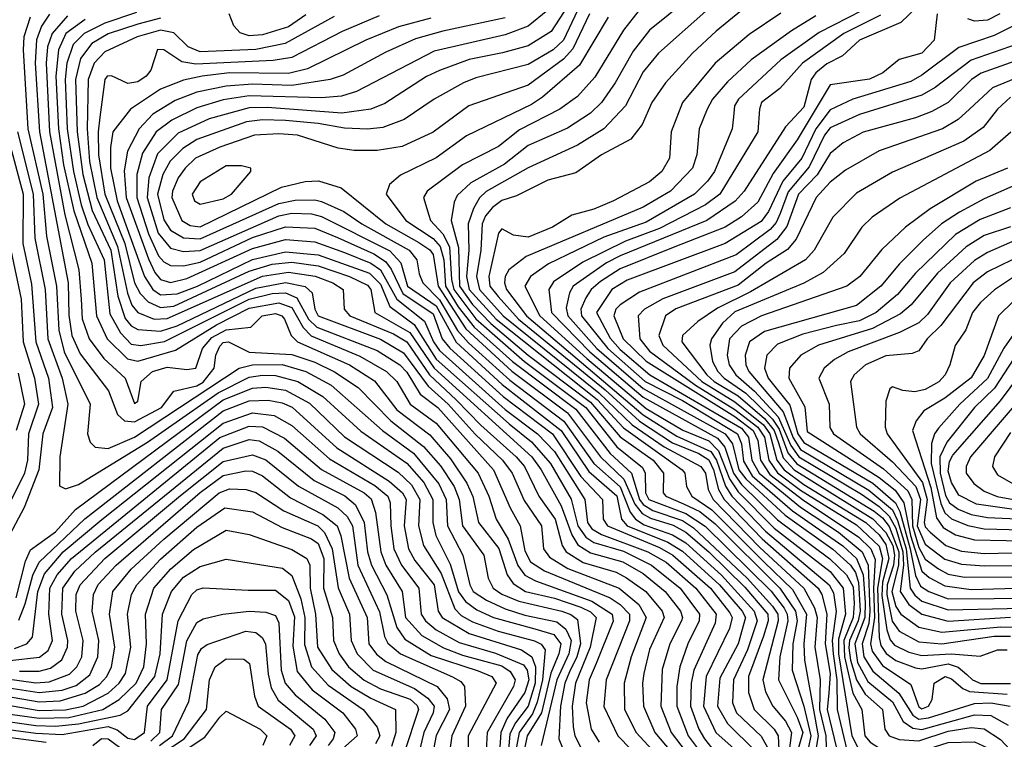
# Model space of a CAD drawing. Extents: x 501367 to 657802, y 482273 to 547541.
# Tile 682 of 714: x 637915 to 640916, y 490684 to 492877. Entities that reach past the tile are written whole.
import ezdxf

# ---------------------------------------------------------------- set-up
doc = ezdxf.new("R2010")
doc.units = 0

msp = doc.modelspace()

# ---------------------------------------------------------------- linework, layer by layer
at = {"layer": '0CON20XD'}
for points in [[(640057.2, 493025), (639835, 492845.2), (639785, 492781.1), (639730.5, 492685), (639688, 492625), (639655, 492592.5), (639585, 492547), (639465, 492493.8), (639392.8, 492437.2), (639290.3, 492379.7), (639248.9, 492341.1), (639239.3, 492320.7), (639230.4, 492265), (639253, 492183), (639255.8, 492065), (639295, 492009.2), (639351.3, 491951.3), (639465, 491854.8), (639655, 491711.8), (639745, 491606), (639845.4, 491535), (639877.2, 491495), (639876.1, 491435), (639884.3, 491425), (639938.1, 491401.9)], [(639598.8, 492941.2), (639535, 492841), (639465, 492797.7), (639386.2, 492776.2), (639285, 492755.7), (639195, 492722.8), (639155, 492703.7), (639028.5, 492621.5), (638985, 492604.3), (638897.4, 492592.6), (638670.6, 492609.4), (638615, 492608.4), (638492.7, 492575), (638398.5, 492531.5), (638335, 492468.5), (638308.5, 492395), (638304, 492335), (638337.1, 492227.1), (638375, 492180.4), (638415, 492170.4), (638465, 492174), (638559.5, 492215), (638705, 492279.2), (638745, 492287.3), (638805, 492285.1), (638835, 492277.4), (639043.1, 492173.1), (639076.6, 492136.6), (639097.7, 492065), (639185, 492005), (639245, 491894.2), (639385.5, 491765.5), (639565.1, 491625), (639649.9, 491499.9), (639735, 491425.8), (639749.5, 491355), (639766.6, 491335), (639890.5, 491285), (639935, 491257.8), (640047.5, 491155), (640116.8, 491075), (640127.2, 491055), (640105.3, 490975), (640049.4, 490870.6), (640042.3, 490785), (640071.9, 490731.9), (640157.5, 490647.5)], [(638006.3, 492893.7), (637982, 492858), (637966.2, 492816.2)], [(638061.4, 492888.6), (638014.8, 492835.2), (638000.5, 492795), (637995.9, 492745), (638006.2, 492535), (638053, 492283), (638095.3, 492115.3), (638102.7, 492025), (638106, 491966), (638126.8, 491905), (638172.3, 491845), (638237.2, 491785), (638265, 491707.5), (638275.3, 491715), (638285.3, 491775), (638320.2, 491805), (638365, 491818), (638425, 491810.8), (638452.5, 491815), (638472.4, 491875), (638501.2, 491908.8), (638545, 491931.8), (638619.8, 491940.2), (638654.6, 491975), (638695, 491981.7), (638714.7, 491975), (638722.6, 491965), (638742.4, 491915), (638762.4, 491895), (638920, 491825), (638996.9, 491776.9), (639065, 491688.6), (639165, 491611.6), (639228.5, 491538.5), (639278.5, 491465), (639296.2, 491423.9), (639314, 491345), (639375.1, 491265.1), (639401.3, 491185), (639419.1, 491159.1), (639456.9, 491135), (639545, 491114.3), (639625, 491086.6), (639655, 491072.3), (639672.2, 491055), (639654.2, 490965), (639609.6, 490855), (639599.2, 490785), (639602.2, 490722.2), (639607.5, 490695), (639626.7, 490656.7)], [(638271, 492899), (638175, 492866.6), (638111.5, 492835), (638078.3, 492801.7), (638058.6, 492745), (638053.8, 492695), (638060.5, 492545), (638079.2, 492415), (638103.1, 492313.1), (638122.9, 492252.9), (638172.8, 492145), (638190.6, 491980.6), (638222.4, 491922.4), (638255, 491888.5), (638284.4, 491884.4), (638356.7, 491896.7), (638615, 492025.3), (638685, 492042.5), (638725, 492044.4), (638759.5, 492029.5), (638796, 491965), (638820.4, 491940.4), (639005, 491868.8), (639073.7, 491825), (639095, 491802.7), (639136.2, 491736.2), (639189.2, 491695), (639359.1, 491505), (639409.9, 491389.9), (639440.8, 491335), (639455, 491258.5), (639472.3, 491225), (639515, 491197.6), (639714.8, 491114.8), (639745.2, 491095.2), (639773.4, 491065), (639773.7, 491045), (639702.4, 490865), (639695.6, 490784.4), (639738.2, 490695), (639861.2, 490568.8)], [(638873.3, 492886.7), (638724.8, 492804.8), (638635, 492785.9), (638465, 492778.9), (638428.8, 492795), (638385, 492837.2), (638345, 492844.9), (638273.5, 492825), (638175, 492779.6), (638142.5, 492745), (638123.8, 492695), (638121.2, 492545), (638128.4, 492445), (638150.1, 492335), (638213.9, 492186.1), (638243.5, 492043.5), (638257.5, 492007.5), (638275, 491984.6), (638325, 491964.3), (638365, 491966.1), (638654.9, 492095.1), (638735, 492108), (638815.6, 492095.6), (638869.5, 492075), (638900.7, 492055), (638904.3, 491995), (638921.3, 491975), (639055, 491920.2), (639095, 491895.5), (639164.6, 491794.6), (639245, 491718.9), (639321.1, 491641.1), (639428.7, 491545), (639453.7, 491515), (639497.8, 491425), (639547.4, 491355), (639569, 491275), (639581.1, 491255), (639633, 491223), (639733.1, 491193.1), (639765, 491176), (639823.6, 491135), (639873.5, 491075), (639879.7, 491055), (639835, 490957.7), (639817, 490885), (639812.9, 490855), (639816.8, 490785), (639850.4, 490705), (639943.4, 490595)], [(639011.2, 492888.8), (638898.5, 492841.5), (638745, 492762.1), (638687.6, 492752.4), (638452.1, 492742.1), (638409.1, 492749.1), (638355, 492785.3), (638335, 492785.9), (638315, 492723.8), (638300.8, 492705), (638275, 492688), (638245, 492682.8), (638195, 492706.5), (638181.8, 492705), (638174.5, 492695), (638160.1, 492579.9), (638154.2, 492535), (638155.5, 492465), (638174.4, 492345), (638235.5, 492195.5), (638265.7, 492075), (638282.9, 492042.8), (638307.4, 492017.4), (638345, 491999.6), (638385, 492004.6), (638615, 492111.2), (638685, 492132.2), (638745, 492138), (638825, 492127), (638920.5, 492095), (638975, 492068.5), (638985.6, 492055), (638998.1, 491985), (639103.9, 491923.9), (639178, 491815), (639476.2, 491545), (639504.7, 491505), (639565, 491395.6), (639597.6, 491307.6), (639616.6, 491276.6), (639655, 491251.9), (639753.6, 491225), (639815, 491189.6), (639882.4, 491135), (639928.7, 491075), (639935.4, 491055), (639932.6, 491045), (639896.2, 490975), (639873.3, 490896.7), (639868.8, 490785), (639900.7, 490705), (639988.8, 490588.8)], [(639525, 492906.1), (639465, 492857.3), (639395, 492831.3), (639178.7, 492781.3), (638942.1, 492657.9), (638895.6, 492644.4), (638835, 492639.5), (638614.8, 492645.2), (638535, 492632.7), (638455, 492608.7), (638378.6, 492571.4), (638331, 492535), (638289.6, 492470.4), (638272.2, 492405), (638272.2, 492335), (638308.2, 492225), (638338, 492158), (638355, 492138.8), (638375, 492127.8), (638415, 492127.4), (638465, 492137.9), (638625, 492213.4), (638725, 492245.8), (638815, 492241.4), (638883.7, 492213.7), (638995, 492163.5), (639030.3, 492140.3), (639047.4, 492117.4), (639082.9, 492042.9), (639175, 491980.8), (639202.9, 491905), (639225.9, 491875.9), (639389, 491729), (639538.8, 491615), (639625.8, 491485), (639691.3, 491415), (639693.9, 491355), (639706.5, 491335), (639865, 491268.2), (639905.4, 491245.3), (640020.7, 491145), (640079.6, 491069.6), (640086.7, 491055), (640078.1, 491021.9), (640007.7, 490875), (639999.1, 490785), (640037.1, 490705), (640120.3, 490630.3)], [(639615.1, 492905), (639572.1, 492815), (639541.1, 492785), (639465, 492740.7), (639305, 492700), (639267.9, 492685), (639178.7, 492635), (639087.1, 492572.9), (639021.8, 492548.2), (638975, 492543.2), (638905, 492546.3), (638825, 492561), (638725, 492570), (638655, 492571.8), (638606.2, 492566.2), (638455, 492511.8), (638412.3, 492485), (638373.8, 492446.2), (638351.6, 492405), (638335.8, 492345), (638355, 492267.5), (638375.4, 492235.4), (638415, 492212.4), (638465, 492209.3), (638705, 492316.6), (638755, 492327.2), (638815, 492328.4), (638835, 492323.3), (638902.8, 492292.8), (638958.1, 492255), (639102.3, 492175), (639125.8, 492145), (639132.5, 492102.5), (639144, 492075), (639195, 492023.8), (639249.7, 491929.7), (639282.6, 491892.6), (639409, 491779), (639573.4, 491653.4), (639664.7, 491525), (639745, 491453.1), (639776.2, 491376.2), (639791.5, 491355), (639818, 491338), (639905, 491307.5), (639945, 491282.9), (640054, 491184), (640153.6, 491075), (640162.9, 491045), (640132.8, 490957.2), (640090.2, 490865), (640087.7, 490795), (640099.9, 490765), (640175, 490693.5), (640199.8, 490650.2)], [(639652.3, 492895), (639601.1, 492788.9), (639572.8, 492757.2), (639465, 492677.9), (639283.8, 492615), (639175, 492534), (639081.2, 492491.2), (639005, 492478.5), (638935, 492478.5), (638885.7, 492485.7), (638762, 492525), (638705, 492529.3), (638631.4, 492525), (638525, 492489), (638451.3, 492455), (638419.2, 492425), (638398.6, 492395), (638381, 492355), (638378.9, 492335), (638409.1, 492265), (638435, 492249.5), (638465, 492246.4), (638713.4, 492366.6), (638785, 492383.6), (638825.8, 492385.8), (638895, 492364.7), (639031.5, 492255), (639131.5, 492198.5), (639165, 492175.7), (639175, 492161.6), (639190.9, 492065), (639275, 491934.6), (639415, 491805.7), (639585, 491679.3), (639684.9, 491545), (639756.9, 491476.9), (639790.3, 491400.3), (639811.9, 491371.9), (639837.6, 491357.6), (639906.3, 491336.3), (639945, 491315), (640015, 491255.8), (640125, 491147.9), (640195.2, 491065), (640196.5, 491045), (640181.6, 490998.4), (640136.4, 490875), (640136.2, 490826.2), (640153.5, 490775), (640214.3, 490715), (640226.9, 490695), (640235.4, 490504.6)], [(638787.6, 492892.4), (638735, 492855.9), (638655, 492830.7), (638615, 492827.6), (638587.1, 492837.1), (638568.4, 492858.4), (638554.2, 492895)], [(639803.5, 492906.5), (639755.9, 492845), (639668.2, 492701.8), (639615, 492643), (639561.6, 492605), (639438.3, 492541.7), (639375, 492491.1), (639265, 492434.4), (639157.2, 492355), (639145.8, 492335), (639161.8, 492281.8), (639167.3, 492265), (639204.4, 492224.4), (639225.4, 492185.4), (639231.4, 492085), (639238.6, 492055), (639305, 491966), (639453.8, 491835), (639641, 491695), (639735, 491575.7), (639812.9, 491512.9), (639821.6, 491495), (639822.4, 491435), (639833, 491415), (639945, 491372.4), (640004.1, 491334.1), (640205.6, 491135.6), (640245, 491083.3), (640254.6, 491065), (640255.9, 491045), (640232.1, 490935), (640228.1, 490865), (640285, 490752), (640302, 490705), (640273.7, 490605)], [(640015, 492911), (639861.7, 492775), (639815, 492718.8), (639761.7, 492615), (639695.7, 492545), (639615.1, 492494.9), (639464.7, 492425.3), (639336.7, 492353.3), (639316.2, 492333.8), (639297.9, 492302.1), (639281.9, 492255), (639284.4, 492175), (639276.8, 492095), (639285.4, 492055), (639367.5, 491965), (639675, 491720.1), (639755, 491632.9), (639934.5, 491505), (639942, 491495), (639947.5, 491455), (639963.7, 491425), (640025, 491383.4), (640184.3, 491224.3), (640270.9, 491140.9), (640313.3, 491065), (640305.1, 490975), (640306.9, 490925), (640349.1, 490695), (640333.5, 490605)], [(640115.1, 492904.9), (640038.2, 492841.8), (639965.7, 492775), (639883.8, 492685), (639841.7, 492625), (639812.7, 492557.3), (639777.4, 492512.6), (639688.5, 492465), (639609.9, 492410.1), (639525, 492388.4), (639429.6, 492340.4), (639385, 492326.2), (639356.3, 492305), (639335, 492279.8), (639324.5, 492255), (639320.9, 492175), (639307.2, 492095), (639316.2, 492055), (639389.1, 491975), (639680.3, 491740.3), (639782.1, 491642.1), (639879.2, 491575), (639991, 491515), (640004.9, 491495), (640013.7, 491445), (640028.8, 491415), (640170, 491270), (640305.3, 491145), (640337.6, 491085), (640345.1, 491055), (640338.1, 490965), (640355.1, 490865), (640352.9, 490775), (640372.1, 490695), (640375, 490588.9)], [(640235, 492897.2), (640138.2, 492831.8), (640035, 492744.8), (639935.4, 492624.6), (639900.7, 492535), (639895.7, 492455), (639871.9, 492415), (639835, 492383.5), (639725.3, 492325), (639665, 492299.5), (639598.2, 492281.8), (639538.7, 492245), (639465, 492214.9), (639420.2, 492220.2), (639385, 492240), (639375, 492227.1), (639345.5, 492095), (639348.2, 492065), (639373.2, 492033.1), (639435.3, 491965), (639699.3, 491749.3), (639803.7, 491653.7), (639905, 491587.4), (639985, 491554.9), (640015, 491535.8), (640030.1, 491505), (640044.7, 491445), (640062.3, 491415), (640177.7, 491295), (640348.9, 491145), (640360, 491125), (640375.2, 491065), (640369.5, 490975), (640385.1, 490884.9), (640381.6, 490825), (640376.3, 490775), (640418.5, 490598.5)], [(640341.1, 492888.9), (640267, 492843), (640144.7, 492755.3), (640072.1, 492687.9), (640026.9, 492635), (640010, 492605), (639986.4, 492545), (639979, 492465), (639965.2, 492425), (639898.9, 492355), (639815, 492306.2), (639458.8, 492155), (639406.5, 492115), (639395.2, 492095), (639392.8, 492075), (639399.3, 492055), (639459.5, 491975), (639815, 491672.5), (639917.7, 491607.7), (640021.1, 491561.1), (640038.7, 491535), (640065.9, 491455.9), (640086, 491425), (640188.1, 491318.1), (640382.5, 491155), (640395, 491130.7), (640403.3, 491073.3), (640391.8, 490985), (640394.5, 490944.5), (640405.9, 490865), (640406.6, 490775), (640437.1, 490647.1)], [(640482.4, 492905), (640351.6, 492838.4), (640234.9, 492755.1), (640106, 492635), (640094, 492615), (640091.1, 492581.1), (640086.9, 492545), (640032.3, 492415), (640011.7, 492385), (639972, 492345), (639825, 492260.1), (639695.8, 492214.2), (639527, 492133), (639472, 492095), (639455.2, 492065), (639500.3, 491975), (639643.8, 491845), (639825, 491692.5), (639936.1, 491626.1), (640015, 491593.4), (640045, 491563.3), (640078, 491478), (640105, 491438.6), (640215, 491327.1), (640385, 491195.9), (640424.4, 491145), (640431.8, 491065), (640410.4, 490989.6), (640410.9, 490945), (640450.9, 490695), (640475, 490649.1)], [(640538.5, 492891.5), (640426.7, 492835), (640300.7, 492745), (640232, 492668), (640176.2, 492625), (640169.6, 492605), (640165.2, 492535), (640049, 492345), (640005, 492312.6), (639865, 492240.6), (639761.9, 492201.9), (639631.3, 492138.7), (639541.9, 492078.1), (639527.4, 492055), (639535.8, 491985), (639652.5, 491865), (639815, 491726.5), (640042.2, 491602.2), (640064.1, 491574.1), (640090.4, 491495), (640115, 491460.5), (640225, 491352.5), (640384.3, 491234.3), (640434.5, 491185), (640455, 491148.4), (640458.3, 491098.3)], [(640649.2, 492915), (640600.9, 492869.1), (640474.7, 492815), (640423.2, 492766.8), (640375, 492743.1), (640341.8, 492715), (640327.8, 492695), (640305, 492611), (640249.1, 492550.9), (640123.5, 492355), (640095.9, 492324.1), (640009.7, 492265), (639745, 492157.7), (639704, 492136), (639601.9, 492065), (639591, 492045), (639580.8, 491999.2), (639585.5, 491975), (639674.3, 491875), (639815, 491753.1), (640065.5, 491615), (640087.1, 491585), (640107.3, 491505), (640127.8, 491477.8), (640247.6, 491367.6), (640393.1, 491263.1), (640447.3, 491215), (640462.4, 491192.4), (640471.8, 491161.8), (640476.6, 491075), (640471, 491045), (640444.4, 490985.6), (640442.4, 490962.4)], [(640711.7, 492895), (640702.3, 492815), (640665, 492775.2), (640595, 492755.5), (640545.4, 492715), (640505, 492696.2), (640385, 492678.4), (640285, 492511), (640212, 492408), (640165, 492321.2), (640115, 492276.8), (640064.9, 492245.1), (639906.6, 492183.4), (639745, 492117.5), (639685, 492079.4), (639657.3, 492055), (639640.8, 492029.2), (639625.8, 491995), (639627.6, 491975), (639707.4, 491875), (639821.8, 491775), (639935, 491716.2), (640102.5, 491615), (640114.8, 491584.8), (640121.5, 491531.5), (640147.3, 491487.3), (640270.6, 491380.6), (640423.4, 491273.4), (640465.3, 491235.3), (640485.3, 491185.3), (640491.4, 491101.4), (640490.6, 491055), (640460.6, 490975), (640468.4, 490918.4), (640500.3, 490860.3), (640575, 490798.2), (640608.1, 490738.1), (640637.5, 490717.5), (640665, 490713.8), (640825, 490758.1), (640875, 490756.2), (640927.5, 490727.5)], [(640902.6, 492895), (640865, 492876), (640825, 492873), (640805, 492879.4)], [(637946.9, 492885), (637928.2, 492825), (637925.8, 492785), (637940.7, 492545), (637986.1, 492345), (637997, 492217), (638028, 492065), (638035, 491930.8), (638051, 491865), (638130, 491705), (638121.9, 491615), (638129.9, 491589.9), (638145, 491574.3), (638185, 491570.4), (638265, 491605.1), (638584.7, 491815.3), (638624.6, 491825.4), (638715, 491826.5), (638787.6, 491805), (638865, 491763), (639021.2, 491625), (639115, 491555.8), (639192.7, 491462.7), (639215.1, 491415), (639218.8, 491335), (639266.1, 491245), (639286.9, 491155), (639297.8, 491135), (639338, 491108), (639395, 491081.8), (639455, 491062.1), (639551.9, 491041.9), (639579.4, 491019.4), (639595.5, 490985), (639588.9, 490945), (639551.9, 490865), (639504.3, 490665)], [(638115, 492878), (638056.5, 492835), (638033.4, 492785), (638025.6, 492705), (638033.3, 492545), (638049.1, 492435), (638079.9, 492295), (638135.3, 492135), (638149, 491975), (638182.4, 491905), (638243.9, 491843.9), (638275, 491837), (638389.8, 491870.2), (638515, 491947.4), (638615, 491997.9), (638705, 492014.2), (638745, 492000.4), (638778.8, 491938.8), (638804.1, 491914.1), (638952.1, 491852.1), (639033, 491805), (639064.6, 491775), (639105.8, 491705), (639185, 491647.1), (639312.8, 491495), (639345.1, 491425), (639367.8, 491355), (639404.2, 491294.2), (639433.3, 491213.3), (639454.4, 491184.4), (639486.8, 491166.8), (639659.4, 491105), (639721, 491065), (639724, 491044), (639671.8, 490915), (639650.7, 490865), (639641.8, 490795), (639656.4, 490715), (639681.7, 490675)], [(638345, 492881.9), (638275, 492863.1), (638185, 492833.9), (638135.7, 492804.3), (638100.8, 492759.2), (638085.4, 492695), (638090.4, 492535), (638107.6, 492405), (638136.1, 492296.1), (638193, 492175), (638214.9, 492034.9), (638236.9, 491966.9), (638255, 491944.6), (638275, 491932.9), (638345, 491928.2), (638395, 491944), (638635, 492059.1), (638725, 492076.6), (638785, 492064.3), (638806.7, 492045), (638815, 491994.6), (638825, 491974.7), (639015, 491903.1), (639085, 491862.4), (639159.8, 491759.8), (639221.3, 491705), (639303.6, 491613.6), (639386.4, 491535), (639416.4, 491495), (639452.3, 491412.3), (639505.5, 491335), (639511.6, 491265), (639529.6, 491239.6), (639585.6, 491205), (639741.9, 491145), (639801.8, 491095), (639824.4, 491055), (639778.4, 490935), (639757.4, 490855), (639758.8, 490775), (639793.6, 490705), (639904.9, 490584.9)], [(639168.1, 492881.9), (639070, 492855), (638970.7, 492815), (638792.6, 492727.4), (638735, 492713.4), (638555.1, 492714.9), (638471.4, 492705), (638415, 492693.3), (638344.7, 492665.3), (638252.8, 492605), (638199.4, 492535), (638192, 492488), (638192.2, 492425), (638212.4, 492325), (638295.5, 492095), (638320.8, 492055), (638345, 492038.9), (638395, 492041.5), (638457.4, 492065), (638625, 492146.6), (638725, 492170.2), (638825, 492160.6), (638981.6, 492105), (639015, 492071.4), (639043.4, 492003.4), (639117.9, 491947.9), (639185, 491842.3), (639407.3, 491645), (639475, 491591.1), (639533.1, 491525), (639595.7, 491415.7), (639616.6, 491335), (639640.3, 491300.3), (639665, 491283.4), (639755, 491257.4), (639840.3, 491215), (639928, 491145), (639987.2, 491065), (639986.4, 491045), (639951.4, 490975), (639926.6, 490905), (639918, 490845), (639918.3, 490785), (639952.3, 490695), (640050.3, 490565)], [(639395, 492883.1), (639205, 492842.3), (639121.6, 492818.4), (639031.5, 492778.5), (638901.5, 492708.5), (638861.1, 492695), (638745, 492676.3), (638625, 492680.5), (638544.9, 492675.1), (638455, 492656), (638389.3, 492630.7), (638321.2, 492588.8), (638279.4, 492545), (638243.9, 492476.1), (638233.3, 492416.7), (638240.3, 492335), (638308.2, 492148.2), (638327.2, 492107.2), (638345, 492085.7), (638375, 492076.5), (638425, 492088.8), (638625, 492179.8), (638725, 492207.3), (638815, 492200.5), (638905, 492168.1), (638985, 492135.4), (639015, 492115), (639065.2, 492025.2), (639148.6, 491958.6), (639176.4, 491895), (639195, 491869.2), (639395, 491689.7), (639493.8, 491615), (639545, 491561.6), (639638.1, 491415), (639646, 491345), (639659, 491325), (639688.3, 491308.3), (639829.4, 491255), (639885, 491223.6), (639976.2, 491145), (640037.4, 491065), (640035, 491037.8), (639970.2, 490895), (639962.1, 490855), (639959.9, 490785), (639984.5, 490715), (640002, 490685), (640025, 490657.4)], [(639708.8, 492885), (639621.6, 492738.4), (639508.8, 492641.2), (639475, 492619.1), (639276.8, 492523.2), (639185, 492456), (639076.3, 492403.7), (639042.3, 492375), (639032.2, 492345), (639092.6, 492265), (639175, 492210.8), (639196.4, 492186.4), (639207.7, 492145), (639213.5, 492065), (639251.9, 492001.9), (639300.2, 491940.2), (639417.6, 491835), (639610.6, 491690.6), (639714.7, 491555), (639780, 491495), (639804.4, 491415), (639815, 491399.6), (639845, 491381.2), (639935, 491350.8), (639968.9, 491328.9), (640132.7, 491175), (640209.8, 491089.8), (640226.2, 491065), (640227.1, 491045), (640179.6, 490865), (640188.5, 490828.5), (640211, 490785), (640249, 490739), (640267.6, 490705), (640251.4, 490578.6)], [(640942.3, 492857.7), (640885, 492829.5), (640777.4, 492792.6), (640665, 492707.7), (640631, 492689), (640454.5, 492635.5), (640385, 492602.2), (640341.9, 492545), (640298.8, 492455), (640241.4, 492385), (640197.3, 492292.7), (640175, 492261.9), (640065.1, 492194.9), (639767.1, 492082.9), (639720, 492055), (639673.3, 491985), (639715, 491906.1), (639745, 491872), (639835.2, 491795.2), (640115, 491632), (640135.9, 491605), (640146, 491535), (640168.4, 491495), (640295, 491391.2), (640410.4, 491315), (640483, 491255), (640500.8, 491215), (640506.4, 491075), (640502.6, 491037.4), (640482.7, 490975), (640488.3, 490935), (640515, 490891.5), (640594.9, 490824.9), (640637.3, 490757.3), (640655.8, 490745.8), (640685, 490749.6), (640825, 490793.6), (640874.8, 490794.8), (640934.1, 490785)], [(637966.2, 492816.2), (637962.6, 492745), (637976, 492535), (638063.2, 492075), (638065, 491976.2), (638074.7, 491914.8), (638099.3, 491859.3), (638185.7, 491745.7), (638213.8, 491673.8), (638235.1, 491655.1), (638265, 491652), (638347.4, 491695), (638385.4, 491744.6), (638455, 491761.8), (638475, 491772.2), (638508.4, 491815), (638513.4, 491855), (638525, 491882.5), (638535, 491893.2), (638551.9, 491895), (638615, 491863.6), (638745, 491857.1), (638815, 491833.2), (638874.4, 491804.4), (638946.5, 491756.5), (639046.8, 491655), (639146.3, 491576.3), (639197.8, 491517.8), (639239.1, 491455), (639254.5, 491415), (639264.4, 491335), (639329.7, 491245), (639342.8, 491175), (639358, 491145), (639385, 491126.2), (639436.7, 491105), (639567.4, 491075), (639595, 491064.7), (639615, 491048.8), (639624.8, 490975), (639613.2, 490935), (639590.5, 490889.5), (639576.3, 490855), (639563.7, 490785), (639558.4, 490685), (639580.4, 490630.4)], [(640955, 492802.4), (640815, 492754.3), (640705, 492670.9), (640665, 492647.3), (640475, 492588.2), (640385, 492547.8), (640368.2, 492525), (640321.5, 492428.5), (640257.2, 492352.8), (640233.2, 492286.8), (640221, 492259), (640202.5, 492237.5), (640099, 492161), (639803.7, 492046.3), (639745, 492008.4), (639732.5, 491995), (639726, 491975), (639754.9, 491905), (639825, 491836.1), (640095, 491667.8), (640150.4, 491625), (640165, 491595), (640172.6, 491535), (640201.1, 491491.1), (640305, 491412.2), (640471.2, 491301.2), (640509.1, 491265), (640521.9, 491231.9), (640516.8, 491145), (640520, 491055), (640508.2, 490975), (640513, 490953), (640545, 490908.5), (640631.3, 490851.3), (640655, 490782.8), (640665, 490777.4), (640685.3, 490785), (640695.8, 490805), (640702.6, 490855), (640736, 490875), (640755, 490868.6), (640789, 490839), (640809.6, 490829.6), (640925, 490821.1)], [(641022.4, 492777.6), (640845.3, 492714.7), (640815.5, 492694.5), (640745, 492625.2), (640695, 492597.7), (640645, 492578.1), (640485.9, 492534.1), (640425, 492502), (640385, 492469.8), (640346, 492404), (640288.8, 492345), (640252.8, 492247.2), (640222.4, 492207.6), (640095, 492108.9), (639875, 492026.7), (639819.8, 491995), (639800.6, 491975), (639804.9, 491905), (639835, 491867.4), (639975, 491763.1), (640095, 491689.6), (640165, 491635.7), (640185.6, 491605), (640197.9, 491535), (640225, 491495.9), (640295, 491443.6), (640465, 491338), (640535, 491272.5), (640544.8, 491234.8), (640529.2, 491145), (640534.6, 490994.6), (640539.9, 490969.9), (640556, 490946), (640585, 490924), (640645, 490901.7), (640665, 490899.1), (640745, 490913.8), (640775, 490903.8), (640801.4, 490881.4), (640818.6, 490865), (640843.9, 490853.9), (640935, 490853.6)], [(641035, 492733.3), (640880.2, 492669.8), (640810.2, 492605), (640775, 492572.8), (640727.5, 492545), (640535, 492477.3), (640431.5, 492418.5), (640385, 492382.2), (640342.9, 492335), (640281.3, 492208.7), (640255, 492176.6), (640190, 492135), (640105, 492068.2), (639915, 491995.6), (639883.6, 491975), (639862.7, 491915), (639874.8, 491885), (639993.8, 491775), (640095, 491713), (640182.1, 491642.1), (640201.4, 491615), (640222.5, 491535), (640245.1, 491505), (640305, 491460.6), (640493.8, 491345), (640535, 491307.5), (640555, 491278.1), (640564.2, 491235), (640545, 491163.2), (640542.7, 491122.7), (640557.4, 491017.4), (640567.6, 490987.6), (640581.1, 490971.1), (640625, 490949.6), (640665, 490939.3), (640754.3, 490944.3), (640842.1, 490937.9), (640895, 490957.2), (640925, 490956.7)], [(640935, 492641), (640895, 492604.7), (640851.4, 492548.6), (640792.9, 492507), (640575, 492413), (640465, 492348.3), (640393.2, 492275), (640336.5, 492175), (640309.7, 492145), (640142.5, 492047.5), (640042.1, 491997.9), (639982.4, 491957.6), (639935.2, 491915), (639933.3, 491895), (640009.2, 491795), (640031.6, 491775), (640105, 491730.8), (640185, 491661.7), (640214.9, 491625), (640227.5, 491587.5), (640242.3, 491542.3), (640275.1, 491505.1), (640515, 491356.2), (640554.6, 491314.6), (640575.7, 491275), (640581.3, 491245), (640578.1, 491215), (640558.7, 491155), (640557.5, 491125), (640574.3, 491044.3), (640595, 491014), (640655, 490981.1), (640725, 490975.2), (640885, 490998.3), (640935, 490998.2)], [(637908.4, 492535), (637956.4, 492345), (637961.1, 492211.1), (637992.9, 492055), (638001.1, 491905), (638045.1, 491785), (638061.7, 491705), (638037.6, 491545), (638036.7, 491456.7), (638055, 491447.5), (638095, 491460.7), (638305, 491589.3)], [(640935.4, 492534.6), (640871.5, 492478.5), (640597.1, 492332.9), (640513.1, 492275), (640482.2, 492245), (640428.1, 492165), (640363.6, 492106.4), (640305.3, 492074.7), (640095, 491987.3), (640057.5, 491952.5), (640023.2, 491905), (640018.6, 491885), (640026.3, 491835), (640043.1, 491805), (640062.2, 491785), (640128.5, 491738.5), (640209.8, 491659.8), (640229.5, 491629.5), (640256.7, 491556.7), (640283.6, 491523.6), (640518.9, 491378.9), (640545, 491358.6), (640565, 491332.5), (640594.4, 491255), (640593.7, 491215), (640573.1, 491135), (640585, 491088.9), (640600.3, 491065), (640655, 491025.8), (640725, 491010.2), (640905, 491027.1), (640945, 491025.8)], [(637883, 492505), (637926.2, 492345), (637924.9, 492195), (637951.2, 492071.2), (637964.7, 491895), (638003.2, 491785), (638015.3, 491695), (637986.2, 491615), (637973.4, 491505), (637929.1, 491390.9), (637848.7, 491241.3)], [(638465, 492314.8), (638535, 492331.1), (638560.6, 492345), (638620, 492415), (638620, 492425), (638591.8, 492431.8), (638545, 492431.6), (638465, 492383.3), (638441.2, 492345), (638448.1, 492325), (638465, 492314.8)], [(640925.4, 492425), (640830.3, 492385), (640689.5, 492300.5), (640614.9, 492245.1), (640542.7, 492177.3), (640475.3, 492095), (640436.2, 492065), (640176, 491975), (640115, 491943.2), (640078.4, 491905), (640071.4, 491855), (640077, 491825), (640097.4, 491795), (640154.7, 491744.7), (640227, 491667), (640265, 491579.6), (640289.4, 491545), (640480.7, 491430.7), (640535, 491393.9), (640565, 491364.5), (640585, 491327.4), (640606.8, 491255), (640608.5, 491215), (640598.1, 491135), (640625, 491094.9), (640664.8, 491065), (640745, 491044.2), (640935, 491056.6)], [(640976.6, 492385), (640855, 492331.6), (640779.1, 492290.9), (640724.9, 492255.1), (640668.8, 492205), (640596.5, 492133.5), (640539.1, 492065), (640465, 492005.9), (640185, 491926.6), (640139.4, 491895), (640125.7, 491854.3), (640127.8, 491825), (640137.1, 491805), (640241.7, 491681.7), (640272.9, 491602.9), (640295, 491567.4), (640503.5, 491443.5), (640575, 491383.3), (640590.9, 491350.9), (640617.1, 491265), (640628.8, 491145), (640643, 491123), (640665, 491104.9), (640745, 491078.6), (641015, 491084.9)], [(640935, 492304.2), (640841.9, 492268.1), (640767.4, 492222.6), (640644.8, 492105), (640590, 492040), (640525.5, 491984.5), (640475, 491959.5), (640405, 491945.7), (640301.7, 491918.3), (640225, 491888.7), (640192.4, 491855), (640184.6, 491815), (640196.2, 491785), (640261.9, 491701.9), (640286.7, 491615), (640305, 491588.4), (640515, 491464.9), (640584.8, 491404.8), (640598, 491378), (640629.5, 491265), (640645, 491182.8), (640660.9, 491150.9), (640685.7, 491135), (640745, 491112.5), (641025, 491114.2)], [(640935, 492246.2), (640855, 492219.3), (640799.2, 492185), (640711.8, 492105), (640631.9, 492008.1), (640599.6, 491980.4), (640514.4, 491935.6), (640349.7, 491885), (640295.9, 491855), (640261.1, 491815), (640259.6, 491785), (640307.6, 491697.6), (640315, 491622), (640535, 491482.4), (640583.7, 491443.7), (640609.9, 491405), (640630.4, 491305), (640665, 491196.7), (640687.4, 491177.4), (640735, 491151.4), (640815, 491141), (640985.6, 491145.6)], [(641015, 492233.6), (640865, 492167.4), (640825, 492143), (640750.5, 492075), (640681.5, 491978.5), (640655, 491953.8), (640596.4, 491923.6), (640440, 491865), (640398.2, 491841.8), (640367.1, 491815), (640351.1, 491785), (640381.9, 491705), (640384.5, 491634.5), (640395.2, 491615), (640547.9, 491507.9), (640621.4, 491441.4), (640634.2, 491415), (640635.7, 491335), (640655, 491268.9), (640675, 491233.3), (640715, 491203.4), (640745, 491187.5), (640795, 491177.7), (641081, 491179)], [(637888.4, 492175), (637920.3, 492025), (637925.7, 491895), (637960.4, 491785), (637972.3, 491705), (637942.7, 491615), (637938.7, 491535), (637929.7, 491495), (637841.6, 491318.4)], [(641015, 492182.3), (640865, 492108.3), (640821.2, 492075), (640722.3, 491945), (640681.3, 491905), (640655, 491868.5), (640635, 491859.6), (640555, 491853.2), (640492.9, 491825), (640458.4, 491795), (640447.1, 491775), (640465.2, 491635), (640477.1, 491615), (640575, 491529.5), (640646.5, 491455), (640660.3, 491415), (640650.2, 491335), (640675, 491279.2), (640735, 491232.8), (640785, 491217.9), (640855, 491212.8), (641095, 491214.7)], [(641035, 492153.8), (640886.3, 492053.7), (640843.6, 492015), (640818.8, 491985), (640798.4, 491931.6), (640765.7, 491884.3), (640749.7, 491825), (640735.2, 491795), (640716.2, 491773.8), (640675, 491749.7), (640643, 491743), (640607, 491747), (640575, 491758.6), (640567.4, 491752.6), (640555.3, 491714.7), (640553, 491635), (640559, 491615), (640667, 491467), (640680.8, 491415), (640671.5, 491345), (640675, 491331.6), (640690.1, 491315), (640737.9, 491275), (640785, 491257.8), (640855, 491250.8), (641025, 491254.2)], [(640945, 492020), (640898.6, 491975), (640855, 491853.4), (640815, 491786), (640735, 491724.2), (640670.6, 491685), (640647.6, 491655), (640635.6, 491625), (640691.8, 491451.8), (640709, 491359), (640729.2, 491329.2), (640767.1, 491307.1), (640825, 491291.6), (641018.2, 491288.2)], [(640945, 491920), (640914.1, 491875.9), (640865, 491783.3), (640779.9, 491705), (640715, 491632.6), (640702.7, 491615), (640694.5, 491585.5), (640693.1, 491525), (640722.5, 491402.5), (640735, 491373.8), (640755, 491356.1), (640805, 491335.3), (640855, 491325.7), (641122.1, 491317.9)], [(640945, 491844.2), (640885.9, 491754.1), (640825.1, 491695), (640740.8, 491589.2), (640719.9, 491545), (640720.2, 491495), (640736.8, 491426.8), (640748.5, 491405), (640775, 491385.3), (640815, 491369.4), (640865, 491359.8), (641089.7, 491349.7)], [(637910.5, 491799.5), (637930, 491705), (637904.3, 491625)], [(638305, 491589.3), (638520.4, 491739.6), (638615, 491787.5), (638655, 491794.2), (638695, 491792.9), (638763.5, 491775), (638839, 491729), (638955, 491623.1), (639095, 491525.6), (639147.1, 491467.1), (639174.9, 491415), (639174, 491345), (639183.7, 491305), (639227.6, 491217.6), (639253.1, 491133.1), (639274.1, 491104.1), (639308.2, 491078.2), (639359.2, 491055), (639485, 491020.9), (639543.6, 491003.6), (639564, 490975), (639558.7, 490945), (639533.9, 490886.1), (639505.2, 490764.8), (639462.3, 490695), (639453.8, 490655)], [(640945, 491384.3), (640831, 491401), (640777.8, 491427.8), (640755, 491466.4), (640745, 491501.2), (640749.3, 491530.7), (640759.5, 491550.5), (640904.6, 491715.4), (640962.7, 491795)], [(641018.5, 491785), (640812.9, 491545), (640799.5, 491515), (640799.6, 491495), (640823.3, 491463.3), (640855, 491440), (640894.2, 491424.2), (640955, 491413.2)], [(637905, 491115.2), (637933, 491227), (637948.4, 491261.6), (638025, 491316.7), (638085, 491384.3), (638535, 491718.5), (638625, 491754.4), (638665, 491757.3), (638725, 491748.2), (638798.4, 491708.4), (638905, 491606), (639068.3, 491498.3), (639109.8, 491459.8), (639134.7, 491415), (639130.6, 491335), (639145.6, 491275), (639199.7, 491189.7), (639241.2, 491081.2)], [(637912.6, 491047.4), (637932.6, 491097.4), (637955.4, 491184.6), (637975, 491223.9), (638113.6, 491356.4), (638535, 491685.5), (638615, 491715.6), (638672.5, 491717.5)], [(638672.5, 491717.5), (638715, 491709.6), (638746.2, 491696.2), (638882.2, 491572.2), (639041.2, 491471.2), (639082.1, 491435), (639092.7, 491415), (639087.2, 491335), (639100, 491265), (639119.4, 491229.4), (639178.6, 491155), (639191.1, 491075), (639202.5, 491055), (639285, 491006.5), (639445, 490956.3), (639476, 490935), (639487.3, 490905), (639486.7, 490855), (639465.1, 490784.9), (639425.9, 490734.1), (639408.9, 490701.1), (639395, 490526.7)], [(637899.4, 490960.6), (637936.9, 490975), (637954.2, 490995.8), (637970.7, 491135), (637991.5, 491188.5), (638048.4, 491255), (638165.7, 491354.3), (638535, 491647.7), (638625, 491679.3), (638690.5, 491670.5), (638745, 491640.7), (638859, 491539), (638997.2, 491457.2), (639037, 491425), (639044.4, 491405), (639046, 491335), (639055.8, 491264.2), (639078.5, 491215), (639132.1, 491145), (639138.8, 491065), (639152, 491045), (639185, 491017.9), (639255, 490979.5), (639365, 490946.2)], [(637885.5, 490924.5), (637975.8, 490934.2), (638002.6, 490955), (638014.9, 490985), (638004.3, 491065), (638006.8, 491145), (638029.2, 491185), (638073.5, 491235), (638525, 491603.4), (638615, 491638.6), (638655, 491636), (638722, 491602), (638835, 491505.9), (638965.1, 491435.1), (638986.8, 491416.8), (638999.8, 491375), (639015.9, 491255), (639030.8, 491215), (639081.3, 491135), (639091.3, 491055), (639140.9, 491000.9), (639207.3, 490962.7)], [(638145.2, 491254.8), (638535, 491571.2), (638615, 491597.5), (638645, 491593.7), (638702.3, 491562.3), (638812.3, 491472.3), (638906.3, 491426.3), (638938.4, 491398.4), (638965.3, 491345), (638975.8, 491255.8), (638987, 491215), (639034.7, 491124.7), (639064.8, 491024.8), (639088.8, 490988.8), (639169.3, 490939.3), (639312.6, 490892.6), (639353.7, 490875), (639367.1, 490855), (639282, 490695), (639282.1, 490555)], [(640935, 491618.8), (640885.6, 491545), (640880.2, 491515), (640895, 491489.6), (640942.8, 491462.8)], [(638405, 491427.1), (638535, 491530.7), (638625, 491551.5), (638665, 491535.7), (638765.2, 491455.2), (638885, 491389.4), (638913.4, 491363.4), (638929.4, 491335), (638946.3, 491215), (639012.2, 491072.2), (639027.2, 490997.2), (639036.8, 490976.8), (639075.8, 490944.2), (639234.7, 490874.7), (639259.7, 490859.7), (639270.7, 490845), (639274.1, 490785), (639231.8, 490695), (639214.8, 490575)], [(637815, 490851.1), (637975, 490826.6), (638045, 490833.8), (638088, 490848), (638129.1, 490880.9), (638153.1, 490935), (638156.8, 490985), (638135.9, 491074.1), (638140.4, 491125), (638154.3, 491155.7), (638209.4, 491215), (638465, 491436), (638535, 491488.2), (638605, 491502.5), (638625, 491501.2), (638655, 491486.7), (638740.3, 491420.3), (638839.5, 491369.5), (638883.1, 491335), (638894.4, 491304.4), (638919.8, 491175), (638973.9, 491055), (638979.7, 490975), (639003, 490943), (639031.1, 490921.1)], [(638355, 491293.5), (638523, 491435), (638555, 491447.8), (638605.6, 491445.6), (638635, 491436.7), (638720.2, 491380.2), (638824.4, 491335), (638844.4, 491314.4), (638867.9, 491265), (638885.8, 491145.8), (638920.7, 491065), (638925.1, 490985), (638943.5, 490945), (638992.9, 490895), (639118.7, 490838.7), (639159.3, 490809.3), (639178.6, 490785), (639175.8, 490765), (639146.5, 490705), (639127.3, 490625)], [(637825, 490875.4), (637965, 490856.5), (638005, 490858.8), (638067.6, 490882.4), (638089.6, 490905), (638104.4, 490935), (638109.2, 490985), (638086.7, 491075), (638087.5, 491125), (638099.2, 491155), (638175.3, 491234.7), (638405, 491427.1)], [(637815, 490798.9), (637975, 490772), (638055, 490774.2), (638109.3, 490785), (638185.2, 490824.8), (638218.9, 490855), (638237.7, 490885), (638254.2, 490965), (638244.3, 491065), (638256.4, 491125), (638272.2, 491155), (638345, 491233.1), (638455, 491330.9), (638540.9, 491389.1)], [(638540.9, 491389.1), (638625, 491376.8), (638715, 491329.4), (638805, 491295.4), (638825, 491280.3), (638842.1, 491235), (638841.7, 491145), (638868.5, 491055), (638871.6, 490985), (638889, 490945), (638917.9, 490905), (638964.7, 490864.7), (639015, 490837.4), (639105, 490805.9), (639126.7, 490786.7), (639130.9, 490775), (639087.4, 490642.6)], [(639938.1, 491401.9), (639987.9, 491377.9), (640035, 491340.5), (640232.2, 491145), (640279.4, 491075), (640284.9, 491045), (640271.7, 490975), (640269.7, 490895), (640305, 490784.8), (640326.2, 490695), (640319.5, 490660.5), (640300.2, 490615), (640296.6, 490565), (640315, 490502.2), (640375, 490417.8), (640426.6, 490376.6), (640475, 490357.3), (640555, 490363.9), (640665, 490404.2), (640735, 490417.3), (640782.2, 490402.2), (640837.1, 490367.1), (640935, 490291.8)], [(637864, 490764), (637975, 490748.7), (638065, 490750.7), (638169.1, 490775), (638218.7, 490805), (638270.2, 490855), (638293.3, 490905), (638301.8, 490975), (638298.8, 491065), (638324.3, 491145), (638376.2, 491203.8), (638445, 491262.7), (638545, 491321.6), (638615, 491308.5), (638745, 491263), (638790.3, 491235), (638800, 491215), (638800.2, 491145), (638816.5, 491065), (638823.3, 490965), (638866.7, 490896.7), (638925.8, 490845), (638985, 490809), (639060.9, 490775), (639061.8, 490705), (639048.3, 490661.7)], [(637815, 490825.2), (637975, 490798.2), (638038.6, 490801.4), (638115, 490824.2), (638158.9, 490851.1), (638180.5, 490875), (638195.6, 490905), (638205.8, 490965), (638189.2, 491065), (638199.1, 491135), (638255, 491202.7), (638355, 491293.5)], [(637915, 490892.2), (637975, 490891.4), (638008.8, 490901.2), (638043.5, 490926.5), (638061.1, 490965), (638062.3, 490985), (638044.3, 491065), (638047.3, 491145), (638083.7, 491196.3), (638145.2, 491254.8)], [(637785, 490751.6), (637965, 490726.5), (638025, 490724.5), (638095, 490730.7), (638222.1, 490757.9), (638245, 490771), (638327.4, 490875), (638343.9, 490945), (638350.1, 491065), (638378.2, 491135), (638415, 491177.7), (638465, 491211.1), (638545, 491233.3), (638715.9, 491205.9), (638745, 491183.3), (638771.8, 491111.8), (638784.3, 491055), (638783.4, 490973.4), (638805.1, 490905.1), (638855, 490849.1), (638962.4, 490775), (639005, 490721.2), (639012.6, 490695), (638999.9, 490670.1)], [(637775, 490728.5), (637965, 490703), (638045, 490698.8), (638185, 490722.7), (638212.8, 490712.8), (638245, 490687.6), (638265, 490683.6), (638296.1, 490705), (638305.1, 490785), (638364.9, 490865.1), (638398.6, 491045), (638440, 491125), (638455, 491140), (638475, 491145.6), (638611.5, 491138.5), (638695, 491138.7), (638735, 491107), (638752.5, 491057.5), (638747.9, 490967.9), (638760.9, 490890.9), (638806.5, 490835), (638899.8, 490765), (638938.7, 490715), (638944, 490695), (638805, 490572.1)], [(640458.3, 491098.3), (640455.5, 491055), (640427, 490985), (640428.5, 490935), (640454.4, 490824.4), (640481.6, 490775), (640490.9, 490695), (640507, 490675), (640538.9, 490655), (640585, 490641.6), (640645, 490642.7), (640745, 490674.5), (640825, 490676.6), (640865, 490658), (640955.1, 490575)], [(638315, 490678.5), (638342.4, 490705), (638347.9, 490775), (638399.1, 490850.9), (638425, 490984.6), (638455, 491040), (638475, 491051.6), (638534.2, 491065.8), (638615, 491074.5), (638665, 491072), (638695, 491061.4), (638705, 491038.8), (638711.9, 490895), (638724.1, 490855), (638755, 490819.7), (638845.1, 490745.1), (638875.9, 490705), (638870.4, 490685), (638855.1, 490665)], [(639241.2, 491081.2), (639261, 491061), (639295, 491041.8), (639373.3, 491013.3), (639483.8, 490983.8), (639504.3, 490974.3), (639517.1, 490957.1), (639508.3, 490865), (639492.7, 490797.3), (639478.2, 490761.8), (639437.3, 490705), (639429, 490661)], [(638341.8, 490665), (638381, 490695), (638431.2, 490798.8), (638458.7, 490941.3), (638469.4, 490960.6), (638486.7, 490973.3), (638605, 491013.6), (638635, 491009.5), (638654.1, 490994.1), (638664.1, 490975), (638672.1, 490882.1), (638681.4, 490841.4), (638703, 490803), (638810.2, 490715), (638818.9, 490695), (638798.3, 490665)], [(639207.3, 490962.7), (639265, 490940.5), (639385, 490907.7), (639410.3, 490890.3), (639425.7, 490865), (639420, 490845), (639339.9, 490705), (639334.2, 490595)], [(639365, 490946.2), (639450.9, 490910.9), (639462.1, 490895), (639466.8, 490865), (639455, 490826.5), (639401.4, 490748.6), (639382.1, 490705), (639373.6, 490585)], [(640442.4, 490962.4), (640446.8, 490925), (640465, 490864.8), (640492.1, 490822.1), (640545.1, 490775), (640551.7, 490715), (640564.9, 490694.9), (640595, 490683.6), (640655, 490679.3), (640745, 490708.7), (640815, 490719.5), (640855, 490715.8), (640903.9, 490683.9), (640975, 490607.5)], [(638349, 490641), (638416.8, 490685), (638484.9, 490775), (638493.8, 490865), (638511.2, 490905), (638545, 490929.5), (638598.3, 490928.3), (638615.5, 490915.5), (638631.2, 490815), (638642.2, 490785), (638740.6, 490715), (638753.8, 490695), (638737.8, 490665)], [(639031.1, 490921.1), (639187.7, 490845), (639217.8, 490807.8), (639224.7, 490775), (639185, 490695.9), (639169.4, 490615), (639148.3, 490575), (639108.4, 490551.6), (639005, 490522.7), (638965, 490505.4), (638930, 490475), (638892, 490425), (638843.8, 490305), (638807.1, 490152.9), (638746.6, 490065), (638687.9, 489955), (638669.8, 489685), (638653.4, 489646.6), (638617, 489613), (638509.4, 489560.6), (638395, 489476.2)], [(638401, 490639), (638479.5, 490690.5), (638525, 490751.9), (638545, 490769.5), (638648.2, 490715), (638668.8, 490695), (638656.2, 490665)], [(637765, 490705.7), (637995.7, 490675.7)], [(638137.9, 490665), (638165, 490686.4), (638185, 490685.1), (638219.8, 490660.2)]]:
    msp.add_lwpolyline(points, dxfattribs=at)

doc.saveas('drawing.dxf')
